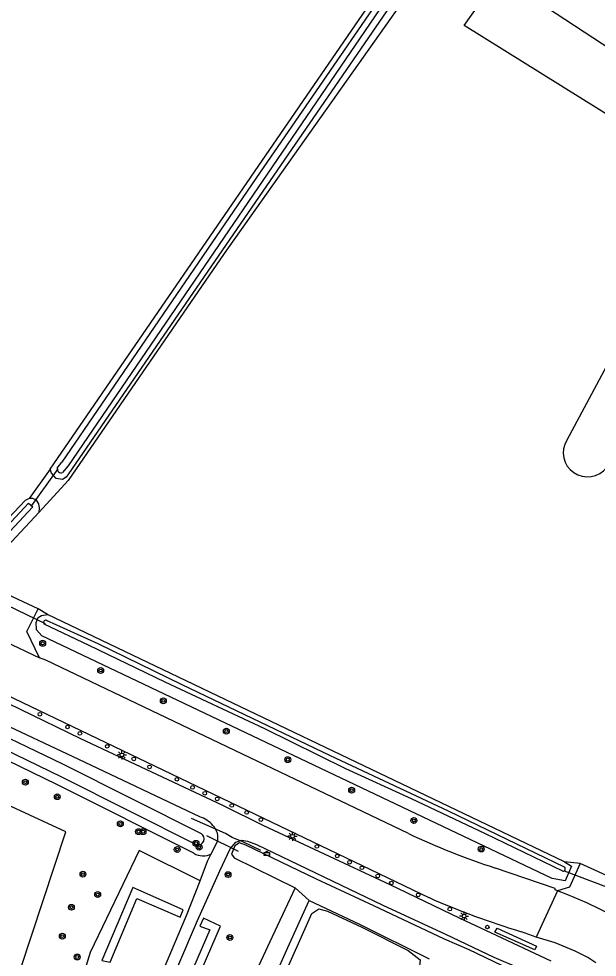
# Model space of a CAD drawing. Extents: x 136000 to 141014, y 402000 to 403500.
# Drawn here: x 138949.7 to 139028.8, y 402987.2 to 403115.7 of the extents above; entities that cross this region are included whole.
import ezdxf

# ---------------------------------------------------------------- set-up
doc = ezdxf.new("R2010")
doc.units = 0
for name, color, linetype in [('gg-afsc-hekwerk', 7, 'Continuous'), ('gg-knt-bovenkant onderkant talud', 7, 'Continuous'), ('gg-knt-bronhoudergrens', 7, 'Continuous'), ('gg-knt-onverhard', 7, 'Continuous'), ('gg-knt-verharding', 7, 'Continuous'), ('gg-kntw-bovenkant insteek waterloop', 7, 'Continuous'), ('gg-kntw-waterlijn', 7, 'Continuous'), ('gg-kwrk-duiker nz buis', 7, 'Continuous'), ('gt-grn-groengrens', 7, 'Continuous'), ('gt-grn-vlakafsluiter', 7, 'Continuous'), ('gt-grn-weggrens', 7, 'Continuous'), ('gt-symb-afvalbak', 7, 'Continuous'), ('gt-symb-boom', 7, 'Continuous'), ('gt-symb-lichtmast', 7, 'Continuous'), ('gt-symb-paal', 7, 'Continuous')]:
    doc.layers.add(name, color=color, linetype=linetype)

# ---------------------------------------------------------------- blocks, each defined once
blk = doc.blocks.new('gt0-BOOM')
at = {"layer": 'gt-symb-boom'}
for radius in [0.4, 0.2]:
    blk.add_circle((0, 0), radius, dxfattribs=at)
blk = doc.blocks.new('gt0-PAAL')
at = {"layer": 'gt-symb-paal'}
blk.add_circle((0, 0), 0.25, dxfattribs=at)
blk = doc.blocks.new('gt0-LMAST')
at = {"layer": 'gt-symb-lichtmast'}
for p, q in [((-0.18, 0.17), (-0.45, 0.44)), ((0, 0.25), (0, 0.62)), ((0.17, 0.17), (0.44, 0.44)), ((-0.25, 0), (-0.63, 0)), ((-0.18, -0.18), (-0.45, -0.45)), ((0, -0.25), (0, -0.63)), ((0.44, -0.45), (0.17, -0.18)), ((0.25, 0), (0.62, 0))]:
    blk.add_line(p, q, dxfattribs=at)
blk.add_circle((0, 0), 0.25, dxfattribs=at)
blk = doc.blocks.new('gt0-ABAK')
at = {"layer": 'gt-symb-afvalbak'}
blk.add_lwpolyline([(0.38, -0.5), (-0.38, -0.5), (-0.38, -0.1), (0.38, -0.1)], close=True, dxfattribs=at)
blk.add_circle((0, 0), 0.1, dxfattribs=at)

msp = doc.modelspace()

# ---------------------------------------------------------------- linework, layer by layer
at = {"layer": 'gg-afsc-hekwerk'}
msp.add_lwpolyline([(138982.77, 403001.85), (138980.3, 403003), (138978.85, 403003.61), (138977.93, 403004.15), (138973.28, 403006.21)], dxfattribs=at)
at = {"layer": 'gg-knt-bovenkant onderkant talud'}
msp.add_lwpolyline([(138987.49, 402996.73), (138984.31, 402990.04), (138976.58, 402973.36), (138973.87, 402966.88), (138973.23, 402965.5), (138971.9, 402965.47), (138965.3, 402967.55), (138967.24, 402965.92), (138971.47, 402964.05), (138973.23, 402963.43), (138974.43, 402963.51), (138975.8, 402964.55), (138986.47, 402988.54), (138989.41, 402994.98)], dxfattribs=at)
at = {"layer": 'gg-knt-bronhoudergrens'}
msp.add_line((138953.94, 403054), (138951.08, 403050.01), dxfattribs=at)
for points in [[(139144.68, 403238.49), (139109.16, 403265.13), (139101.65, 403257.1), (139087.58, 403237.63), (139057.23, 403197.88), (139029.22, 403157.95), (139012.16, 403132.16), (138977.76, 403083.51), (138956.39, 403052.48), (138952.44, 403048.14)], [(139057.44, 403058.67), (139051.69, 403061.68), (139061.25, 403083.18), (139010.59, 403114.75), (139015.37, 403121.51), (139064.28, 403089.45), (139096.88, 403159.98), (139059.11, 403189.76), (139062.43, 403191.33), (139066.15, 403192.1), (139098.96, 403165.82), (139129.36, 403225.02), (139135.67, 403221.47)]]:
    msp.add_lwpolyline(points, dxfattribs=at)
at = {"layer": 'gg-knt-onverhard'}
for points in [[(139022.5, 402986.67), (139015.79, 402989.82), (139010.04, 402992.54), (139000.48, 402997.13), (138983.2, 403005.23), (138977.59, 403007.98), (138958.16, 403017.12), (138933.31, 403029.16), (138923.69, 403033.78), (138907.61, 403041.73)], [(138963.88, 402968.33), (138974.13, 402992.27), (138977.17, 402999.04), (138978.59, 403002.08), (138979.34, 403002.95), (138980.17, 403003.23), (138980.97, 403003.1), (138982.16, 403002.66), (138999.49, 402994.35), (139008.06, 402990.36), (139014.65, 402987.23), (139021.52, 402984.32)], [(138974.45, 402997.7), (138975.49, 403000.36), (138976, 403001.37)], [(138962.73, 402969.5), (138963.04, 402970.31), (138972.58, 402992.96), (138974.45, 402997.7)]]:
    msp.add_lwpolyline(points, dxfattribs=at)
at = {"layer": 'gg-knt-verharding'}
for p, q in [((138918.06, 403037.45), (139005.78, 402995.39)), ((138952.29, 403034.91), (138946.12, 403037.79)), ((138941.16, 403033.59), (138952.48, 403028.2)), ((139031.6, 402997.74), (139026.45, 403000.07)), ((139020.46, 402989.98), (139018.43, 402990.71))]:
    msp.add_line(p, q, dxfattribs=at)
for points in [[(138952.48, 403028.2), (138950.77, 403031.79), (138952.29, 403034.91)], [(139003, 403004.14), (138953.35, 403027.89), (138952.48, 403028.2)], [(139026.45, 403000.07), (139024.99, 402996.81), (139023.38, 402996.3)], [(139023.38, 402996.3), (139023.07, 402996.44), (139023.07, 402996.61), (139014.9, 402999.42)], [(139037.62, 402989.72), (139027.36, 402994.67), (139024.79, 402995.75), (139023.38, 402996.3)], [(139028.6, 402986.47), (139027.52, 402987.18), (139025.8, 402988.04), (139023.05, 402989.18), (139020.46, 402989.98)]]:
    msp.add_lwpolyline(points, dxfattribs=at)
for centre, radius, start, end in [((139045.04, 403092.8), 98.12, 244.6286, 252.111), ((139048.77, 403092.08), 105.81, 246.0307, 253.3358)]:
    msp.add_arc(centre, radius, start, end, dxfattribs=at)
at = {"layer": 'gg-kntw-bovenkant insteek waterloop'}
for p, q in [((139041.27, 403089.09), (139024.64, 403057.99)), ((138941.45, 403040.21), (138950.53, 403049.73)), ((138951.08, 403050.01), (138950.53, 403049.73)), ((138943.77, 403038.89), (138952.44, 403048.14)), ((139024.34, 403000.28), (138953.56, 403034.12)), ((138976, 403001.37), (138976.82, 403002.98)), ((138987.49, 402996.73), (138989.41, 402994.98))]:
    msp.add_line(p, q, dxfattribs=at)
for points in [[(138953.94, 403054), (138954.44, 403054.76), (139054.67, 403200.64), (139055.41, 403201.6)], [(139057.71, 403199.83), (139049.49, 403188.78), (138956.46, 403053.37), (138956.15, 403052.93), (138955.62, 403052.61), (138954.79, 403052.74), (138954.15, 403053.49), (138953.94, 403054)], [(138952.44, 403048.14), (138952.51, 403048.66), (138952.41, 403049.29), (138952.09, 403049.76), (138951.56, 403049.99), (138951.08, 403050.01)], [(139024.34, 403000.28), (139025.27, 402999.7), (139024.41, 402997.68), (139022.63, 402997.98), (138952.83, 403031.22), (138952.09, 403032.03), (138952.01, 403033.02), (138952.3, 403033.72), (138952.74, 403034), (138953.56, 403034.12)], [(138974.42, 403006.45), (138957.87, 403014.28), (138934.2, 403025.42)], [(138973.62, 403001.46), (138954.95, 403010.84), (138935.89, 403020.08), (138932.29, 403021.59)], [(139021.74, 402980.63), (139022.7, 402980.53), (139023.24, 402981.15), (139023.45, 402981.96), (139022.57, 402982.83), (139011.29, 402988.25), (139007.91, 402989.69), (138998.23, 402994.26), (138990.38, 402997.89), (138980.74, 403002.56), (138979.85, 403002.86), (138979.21, 403002.48), (138978.75, 403001.33), (138979.11, 403000.81), (138987.49, 402996.73)], [(138989.41, 402994.98), (138996.28, 402991.74), (139005.83, 402986.99)], [(138982.32, 402959.71), (138977.78, 402961.45), (138976.7, 402962.19), (138976.55, 402962.89), (138979.1, 402968.91), (138982.17, 402976.24), (138985.53, 402983.67), (138989.77, 402993.22), (138990.71, 402993.86), (138991.91, 402993.55), (138996.61, 402991.35), (139002.93, 402988.17), (139004.58, 402986.89), (139004.45, 402985.59), (139002.05, 402980.14), (138998.37, 402972.54), (138996.56, 402968.4), (138993.7, 402962.18), (138992.08, 402958.39), (138991.33, 402957.19), (138990.74, 402956.73), (138989.64, 402957.08), (138986.39, 402958.27), (138982.32, 402959.71)]]:
    msp.add_lwpolyline(points, dxfattribs=at)
for centre, radius, start, end in [((139027.47, 403056.28), 3.31, 148.9343, 322.3253), ((138972.9, 403002.2), 4.52, 42.764, 70.3428), ((138974.56, 403003.61), 2.34, 344.4018, 45.0828), ((138974.89, 403003.58), 2.48, 239.0885, 296.6835)]:
    msp.add_arc(centre, radius, start, end, dxfattribs=at)
at = {"layer": 'gg-kntw-waterlijn'}
msp.add_line((138954.91, 403054.14), (138955.56, 403054.99), dxfattribs=at)
for points in [[(139056.26, 403200.95), (139050.62, 403193.47), (139030.5, 403164.13), (138982.67, 403094.65), (138955.56, 403054.99)], [(139056.98, 403200.39), (139052.43, 403194.41), (139046.45, 403185.83), (139020.1, 403147.36), (138999.03, 403116.93), (138956.43, 403054.48), (138955.63, 403053.56)], [(138942.07, 403039.85), (138950.96, 403049.37), (138951.57, 403048.86), (138942.76, 403039.46)], [(139024.08, 402999.02), (139013.52, 403004.13), (139003.41, 403008.89), (138994.42, 403013.03), (138983.34, 403018.46), (138969.7, 403024.85), (138959.3, 403029.88), (138953.13, 403032.82)], [(138953.4, 403033.35), (138960.48, 403030.16), (138971.95, 403024.57), (138992.25, 403014.84), (139008.42, 403007.24), (139024.36, 402999.55)], [(138934.83, 403023.51), (138936.32, 403022.95), (138955.62, 403013.68), (138974.62, 403004.15)], [(138934.4, 403022), (138936.38, 403021.17), (138955.48, 403011.92), (138974.03, 403002.59)]]:
    msp.add_lwpolyline(points, dxfattribs=at)
for centre, radius, start, end in [((138955.43, 403054.05), 0.526, 169.9622, 292.6212), ((138953.35, 403033.04), 0.315, 81.7243, 225.2313), ((138974.17, 403003.43), 0.849, 260.3784, 57.9617), ((139024.12, 402999.34), 0.321, 263.7037, 40.5916)]:
    msp.add_arc(centre, radius, start, end, dxfattribs=at)
at = {"layer": 'gg-kwrk-duiker nz buis'}
for p, q in [((138951.42, 403049.03), (138955.05, 403054.07)), ((138943.99, 403037.34), (138953.27, 403032.9)), ((138975.32, 403003.88), (138979.66, 403001.75)), ((139024.29, 402999.07), (139038.7, 402993.57))]:
    msp.add_line(p, q, dxfattribs=at)
at = {"layer": 'gt-grn-groengrens'}
for points in [[(138943.66, 402966.81), (138956.07, 403004.38), (138928.38, 403017.2)], [(138974.45, 402997.7), (138966.12, 403001.83), (138959.43, 402987.86), (138952.97, 402966.97)], [(138961.01, 402986.8), (138962.18, 402986.57), (138965.81, 402995.25), (138971.73, 402992.69), (138972.14, 402993.71), (138965.24, 402996.76), (138961.01, 402986.8)], [(138977.24, 402991.5), (138974.92, 402992.57), (138974.41, 402991.49), (138975.81, 402990.98), (138968.36, 402973.84), (138969.43, 402973.35), (138977.24, 402991.5)], [(139020.5, 402988.76), (139020.25, 402988.22), (139014.8, 402990.67), (139015.09, 402991.21), (139020.5, 402988.76)]]:
    msp.add_lwpolyline(points, dxfattribs=at)
at = {"layer": 'gt-grn-vlakafsluiter'}
for p, q in [((138953.56, 403034.12), (138952.29, 403034.91)), ((139026.45, 403000.07), (139024.34, 403000.28))]:
    msp.add_line(p, q, dxfattribs=at)
at = {"layer": 'gt-grn-weggrens'}
msp.add_line((139023.38, 402996.3), (139020.46, 402989.98), dxfattribs=at)

# ---------------------------------------------------------------- block references
at = {"layer": 'gt-symb-afvalbak'}
msp.add_blockref('gt0-ABAK', (138983.59, 403001.64), dxfattribs=at)
at = {"layer": 'gt-symb-boom'}
for p in [(138952.92, 403030.18), (138960.86, 403026.47), (138969.43, 403022.31), (138978.05, 403018.17), (138986.46, 403014.26), (138950.55, 403011.18), (138995.2, 403010.09), (138954.92, 403009.19), (138963.55, 403005.47), (139003.72, 403005.93), (138966.04, 403004.41), (138966.65, 403004.41), (138973.9, 403002.81), (138974.33, 403002.28), (138971.33, 403001.96), (139012.93, 403002.03), (138958.43, 402998.59), (138978.29, 402998.53), (138960.45, 402995.8), (138956.85, 402994.06), (138955.61, 402990.11), (138978.54, 402989.93), (138957.65, 402987.26)]:
    msp.add_blockref('gt0-BOOM', p, dxfattribs=at)
at = {"layer": 'gt-symb-lichtmast'}
for p in [(138963.77, 403014.91), (138987.11, 403003.78), (139010.58, 402992.85)]:
    msp.add_blockref('gt0-LMAST', p, dxfattribs=at)
at = {"layer": 'gt-symb-paal'}
for p in [(138952.54, 403020.48), (138956.32, 403018.73), (138958.01, 403017.86), (138961.76, 403016.09), (138965.38, 403014.37), (138967.55, 403013.27), (138971.28, 403011.57), (138973.43, 403010.46), (138975.1, 403009.67), (138976.8, 403008.89), (138978.8, 403007.99), (138980.84, 403007.04), (138982.79, 403006.07), (138990.45, 403002.38), (138993.23, 403001.08), (138994.91, 403000.23), (138996.6, 402999.46), (138998.77, 402998.35), (139000.65, 402997.39), (139004.31, 402995.75), (139008.62, 402993.82), (139013.77, 402991.36)]:
    msp.add_blockref('gt0-PAAL', p, dxfattribs=at)

doc.saveas('drawing.dxf')
